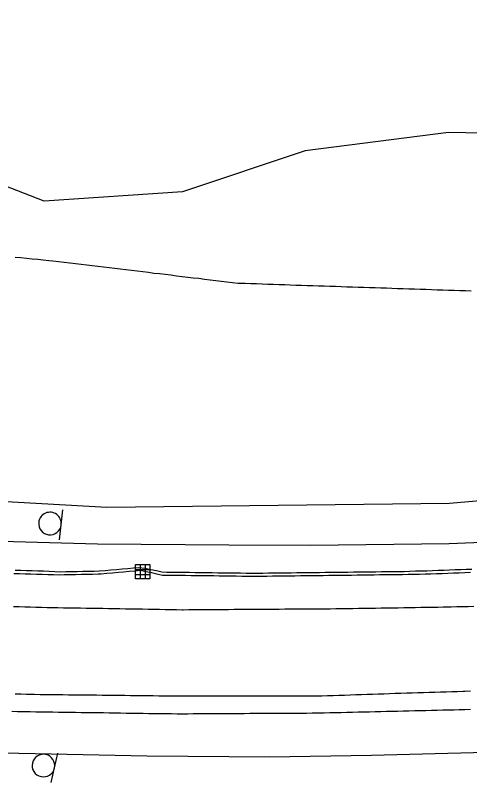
# Model space of a CAD drawing. Extents: x 1901471 to 1963503, y 756461 to 799997.
# Drawn here: x 1930210.6 to 1930290.9, y 773508.6 to 773644.3 of the extents above; entities that cross this region are included whole.
import ezdxf

# ---------------------------------------------------------------- set-up
doc = ezdxf.new("R2010")
doc.units = 0
for name, color, linetype in [('Default', 7, 'Continuous'), ('RD_EX_Bldg', 7, 'Continuous'), ('RD_EX_Conc', 7, 'Continuous'), ('RD_EX_DR_Inlet', 7, 'Continuous'), ('RD_EX_GuardRail', 7, 'Continuous'), ('RD_EX_H2O', 7, 'Continuous'), ('RD_EX_Road', 7, 'Continuous'), ('RD_EX_VEG', 7, 'Continuous')]:
    doc.layers.add(name, color=color, linetype=linetype)

# ---------------------------------------------------------------- blocks, each defined once
blk = doc.blocks.new('SIGN2')
at = {"layer": 'Default'}
blk.add_lwpolyline([(-0.127, 0.1692), (-0.127, -0.1692)], dxfattribs=at)
for start, end in [(0, 180), (180, 0)]:
    blk.add_arc((0, 0), 0.127, start, end, dxfattribs=at)
blk = doc.blocks.new('DI')
at = {"layer": 'RD_EX_DR_Inlet'}
for p, q in [((-2.54, 0.86), (2.46, 0.86)), ((-0.84, 2.56), (-0.84, -2.44)), ((0.86, 2.56), (0.86, -2.44)), ((-2.54, -0.84), (2.46, -0.84))]:
    blk.add_line(p, q, dxfattribs=at)
blk.add_lwpolyline([(-2.54, -2.44), (-2.54, 2.56), (2.46, 2.56), (2.46, -2.44)], close=True, dxfattribs=at)

msp = doc.modelspace()

# ---------------------------------------------------------------- linework, layer by layer
at = {"layer": 'RD_EX_Conc'}
msp.add_lwpolyline([(1930291.36, 773546.25), (1930290.35, 773546.27), (1930289.36, 773546.23), (1930288.36, 773546.19), (1930287.36, 773546.16), (1930286.36, 773546.12), (1930285.36, 773546.08), (1930284.36, 773546.04), (1930283.36, 773546), (1930282.37, 773545.97), (1930281.38, 773545.95), (1930280.38, 773545.93), (1930279.38, 773545.88), (1930278.38, 773545.87), (1930277.38, 773545.86), (1930276.38, 773545.85), (1930275.38, 773545.84), (1930274.38, 773545.82), (1930273.38, 773545.81), (1930272.38, 773545.8), (1930271.38, 773545.79), (1930270.38, 773545.78), (1930269.38, 773545.77), (1930268.38, 773545.75), (1930268.38, 773545.75), (1930267.38, 773545.74), (1930266.39, 773545.73), (1930265.39, 773545.72), (1930264.39, 773545.71), (1930263.39, 773545.69), (1930262.39, 773545.68), (1930261.39, 773545.67), (1930260.39, 773545.66), (1930259.39, 773545.65), (1930258.39, 773545.64), (1930257.39, 773545.62), (1930256.39, 773545.61), (1930255.39, 773545.6), (1930254.39, 773545.59), (1930253.39, 773545.58), (1930252.4, 773545.57), (1930251.4, 773545.59), (1930250.4, 773545.6), (1930249.4, 773545.61), (1930248.4, 773545.62), (1930247.4, 773545.64), (1930246.4, 773545.65), (1930245.4, 773545.66), (1930244.4, 773545.68), (1930243.41, 773545.69), (1930242.41, 773545.7), (1930241.41, 773545.72), (1930240.41, 773545.73), (1930239.41, 773545.74), (1930238.41, 773545.76), (1930237.41, 773545.77), (1930236.51, 773545.81), (1930235.53, 773546.02), (1930234.56, 773546.23), (1930233.58, 773546.44), (1930232.46, 773546.59), (1930231.46, 773546.5), (1930230.47, 773546.41), (1930229.47, 773546.32), (1930228.47, 773546.24), (1930227.48, 773546.15), (1930226.48, 773546.06), (1930225.49, 773545.98), (1930224.52, 773545.94), (1930223.52, 773545.92), (1930222.52, 773545.9), (1930221.52, 773545.88), (1930220.52, 773545.86), (1930219.52, 773545.84), (1930218.52, 773545.83), (1930217.55, 773545.85), (1930216.55, 773545.93), (1930215.55, 773545.96), (1930214.55, 773545.99), (1930213.55, 773546.02), (1930212.55, 773546.05), (1930211.55, 773546.08), (1930210.56, 773546.11)], dxfattribs=at)
at = {"layer": 'RD_EX_GuardRail'}
for points in [[(1930741.56, 773635.21), (1930703.92, 773623.33), (1930665.24, 773611.33), (1930639.41, 773603.36), (1930618.54, 773597.66), (1930593.18, 773591.18), (1930567.56, 773585.21), (1930541.99, 773579.77), (1930523.37, 773576.25), (1930493.02, 773570.54), (1930462.27, 773565.78), (1930427.03, 773561.13), (1930405.01, 773558.53), (1930386.61, 773556.72), (1930357.52, 773554.61), (1930332.5, 773552.68), (1930311.93, 773551.84), (1930287.3, 773550.8), (1930262.8, 773550.54), (1930248.35, 773550.58), (1930225.11, 773550.73), (1930197.47, 773551.54)], [(1929991.92, 773530.29), (1929993.85, 773530.45), (1930031.9, 773526.68), (1930080.41, 773522.5), (1930119.91, 773519.04), (1930150.76, 773516.78), (1930175.72, 773515.27), (1930196.84, 773514.08), (1930214.09, 773513.75), (1930233.91, 773513.35), (1930255.53, 773513.17), (1930273.61, 773513.43), (1930293.85, 773513.97), (1930313.31, 773514.69), (1930331.8, 773515.65), (1930351.03, 773516.73), (1930366.68, 773517.69), (1930384.16, 773519.3), (1930405.13, 773521.27), (1930425.59, 773523.29), (1930444.52, 773525.2), (1930457.44, 773526.71)]]:
    msp.add_lwpolyline(points, dxfattribs=at)
at = {"layer": 'RD_EX_H2O'}
msp.add_lwpolyline([(1930291.19, 773595.49), (1930290.19, 773595.52), (1930289.19, 773595.56), (1930288.19, 773595.59), (1930287.19, 773595.62), (1930286.19, 773595.66), (1930285.2, 773595.69), (1930284.2, 773595.72), (1930283.2, 773595.76), (1930282.2, 773595.79), (1930281.2, 773595.82), (1930280.2, 773595.86), (1930279.2, 773595.89), (1930278.2, 773595.92), (1930277.2, 773595.96), (1930276.21, 773595.99), (1930275.21, 773596.02), (1930274.21, 773596.06), (1930273.21, 773596.09), (1930272.21, 773596.12), (1930271.21, 773596.16), (1930270.21, 773596.19), (1930269.21, 773596.22), (1930268.21, 773596.26), (1930267.22, 773596.29), (1930266.22, 773596.32), (1930265.22, 773596.36), (1930264.22, 773596.39), (1930263.22, 773596.42), (1930262.22, 773596.46), (1930261.22, 773596.49), (1930260.22, 773596.52), (1930259.22, 773596.56), (1930258.23, 773596.59), (1930257.23, 773596.62), (1930256.23, 773596.66), (1930255.23, 773596.69), (1930254.23, 773596.72), (1930253.23, 773596.76), (1930252.23, 773596.79), (1930251.23, 773596.82), (1930250.23, 773596.86), (1930250, 773596.86), (1930249.01, 773596.98), (1930248.02, 773597.1), (1930247.02, 773597.22), (1930246.03, 773597.34), (1930245.04, 773597.46), (1930244.05, 773597.58), (1930243.05, 773597.7), (1930242.06, 773597.81), (1930241.07, 773597.93), (1930240.08, 773598.05), (1930239.08, 773598.17), (1930238.09, 773598.29), (1930237.1, 773598.41), (1930237.1, 773598.41), (1930236.11, 773598.53), (1930235.11, 773598.64), (1930234.12, 773598.76), (1930233.13, 773598.88), (1930232.14, 773599), (1930231.15, 773599.12), (1930230.15, 773599.24), (1930229.16, 773599.36), (1930228.17, 773599.48), (1930227.18, 773599.59), (1930226.18, 773599.71), (1930225.19, 773599.83), (1930224.2, 773599.95), (1930223.21, 773600.07), (1930222.21, 773600.19), (1930221.22, 773600.31), (1930220.23, 773600.43), (1930219.24, 773600.54), (1930218.24, 773600.66), (1930217.25, 773600.78), (1930216.54, 773600.87), (1930215.54, 773600.97), (1930214.55, 773601.06), (1930213.55, 773601.16), (1930212.56, 773601.26), (1930211.56, 773601.36), (1930210.57, 773601.45)], dxfattribs=at)
at = {"layer": 'RD_EX_Road'}
for points in [[(1930210.33, 773545.58), (1930211.33, 773545.55), (1930212.33, 773545.52), (1930213.33, 773545.49), (1930214.33, 773545.46), (1930215.33, 773545.44), (1930216.33, 773545.41), (1930217.33, 773545.38), (1930218.33, 773545.35), (1930219.22, 773545.36), (1930220.22, 773545.38), (1930221.22, 773545.4), (1930222.22, 773545.42), (1930223.22, 773545.44), (1930224.22, 773545.46), (1930225.22, 773545.48), (1930225.77, 773545.52), (1930226.76, 773545.61), (1930227.76, 773545.7), (1930228.75, 773545.79), (1930229.75, 773545.87), (1930230.74, 773545.96), (1930231.74, 773546.05), (1930232.74, 773546.13), (1930233.68, 773545.93), (1930234.66, 773545.72), (1930235.64, 773545.51), (1930236.62, 773545.3), (1930237.67, 773545.29), (1930238.67, 773545.28), (1930239.67, 773545.26), (1930240.67, 773545.25), (1930241.67, 773545.24), (1930242.67, 773545.22), (1930243.67, 773545.21), (1930244.67, 773545.2), (1930245.67, 773545.19), (1930246.67, 773545.17), (1930247.67, 773545.16), (1930248.67, 773545.15), (1930249.67, 773545.13), (1930250.67, 773545.12), (1930251.67, 773545.11), (1930252.67, 773545.09), (1930253.05, 773545.1), (1930254.05, 773545.11), (1930255.05, 773545.12), (1930256.05, 773545.13), (1930257.05, 773545.14), (1930258.05, 773545.16), (1930259.05, 773545.17), (1930260.05, 773545.18), (1930261.05, 773545.19), (1930262.05, 773545.2), (1930263.05, 773545.22), (1930264.05, 773545.23), (1930265.05, 773545.24), (1930266.05, 773545.25), (1930267.05, 773545.26), (1930268.05, 773545.27), (1930269.05, 773545.29), (1930270.05, 773545.3), (1930271.05, 773545.31), (1930272.05, 773545.32), (1930273.05, 773545.33), (1930274.05, 773545.35), (1930275.05, 773545.36), (1930276.05, 773545.37), (1930277.05, 773545.38), (1930278.05, 773545.39), (1930279.05, 773545.4), (1930280.05, 773545.42), (1930281.05, 773545.43), (1930282.05, 773545.44), (1930283.09, 773545.48), (1930284.09, 773545.52), (1930285.09, 773545.55), (1930286.09, 773545.59), (1930287.08, 773545.63), (1930288.08, 773545.67), (1930289.08, 773545.71), (1930290.08, 773545.74), (1930291.08, 773545.78)], [(1930210.24, 773539.74), (1930211.24, 773539.71), (1930212.24, 773539.68), (1930213.24, 773539.65), (1930214.24, 773539.62), (1930215.24, 773539.6), (1930216.24, 773539.57), (1930217.09, 773539.56), (1930218.09, 773539.54), (1930219.09, 773539.52), (1930220.09, 773539.51), (1930221.09, 773539.49), (1930222.09, 773539.47), (1930223.09, 773539.46), (1930224.09, 773539.44), (1930225.09, 773539.42), (1930226.09, 773539.41), (1930227.09, 773539.39), (1930228.09, 773539.37), (1930229.09, 773539.36), (1930230.09, 773539.34), (1930231.09, 773539.32), (1930232.09, 773539.31), (1930233.09, 773539.29), (1930234.09, 773539.27), (1930235.09, 773539.26), (1930236.09, 773539.24), (1930237.09, 773539.22), (1930238.09, 773539.21), (1930239.09, 773539.19), (1930240.09, 773539.17), (1930240.28, 773539.17), (1930241.28, 773539.18), (1930242.28, 773539.19), (1930243.28, 773539.19), (1930244.28, 773539.2), (1930245.28, 773539.2), (1930246.28, 773539.21), (1930247.28, 773539.22), (1930248.28, 773539.22), (1930249.28, 773539.23), (1930250.28, 773539.24), (1930251.28, 773539.24), (1930252.28, 773539.25), (1930253.28, 773539.25), (1930254.28, 773539.26), (1930255.28, 773539.27), (1930256.28, 773539.27), (1930257.28, 773539.28), (1930258.28, 773539.29), (1930259.27, 773539.29), (1930260.27, 773539.3), (1930261.27, 773539.3), (1930262.27, 773539.31), (1930263.27, 773539.32), (1930264.27, 773539.32), (1930265.27, 773539.33), (1930266.27, 773539.33), (1930267.29, 773539.35), (1930268.29, 773539.37), (1930269.29, 773539.38), (1930270.29, 773539.4), (1930271.29, 773539.41), (1930272.29, 773539.43), (1930273.29, 773539.45), (1930274.29, 773539.46), (1930275.29, 773539.48), (1930276.29, 773539.49), (1930277.29, 773539.51), (1930278.29, 773539.52), (1930279.29, 773539.54), (1930280.29, 773539.56), (1930281.29, 773539.57), (1930282.29, 773539.59), (1930283.29, 773539.6), (1930284.29, 773539.62), (1930285.29, 773539.63), (1930286.29, 773539.65), (1930287.29, 773539.67), (1930287.66, 773539.68), (1930288.66, 773539.71), (1930289.66, 773539.74), (1930290.66, 773539.76), (1930291.66, 773539.79)], [(1930291.07, 773524.74), (1930290.07, 773524.71), (1930289.78, 773524.71), (1930288.78, 773524.67), (1930287.78, 773524.64), (1930286.78, 773524.61), (1930285.79, 773524.58), (1930284.79, 773524.54), (1930283.79, 773524.51), (1930282.79, 773524.48), (1930281.79, 773524.45), (1930280.79, 773524.41), (1930279.79, 773524.38), (1930278.79, 773524.35), (1930277.79, 773524.32), (1930276.79, 773524.28), (1930275.79, 773524.25), (1930274.79, 773524.22), (1930273.79, 773524.19), (1930272.79, 773524.15), (1930271.79, 773524.12), (1930270.79, 773524.09), (1930269.8, 773524.06), (1930268.8, 773524.02), (1930267.8, 773523.99), (1930266.8, 773523.96), (1930265.8, 773523.93), (1930264.8, 773523.89), (1930263.99, 773523.87), (1930262.99, 773523.87), (1930261.99, 773523.87), (1930260.99, 773523.87), (1930259.99, 773523.86), (1930258.99, 773523.86), (1930257.99, 773523.86), (1930256.99, 773523.86), (1930255.99, 773523.86), (1930254.99, 773523.86), (1930253.99, 773523.86), (1930252.99, 773523.86), (1930251.99, 773523.86), (1930250.99, 773523.86), (1930249.99, 773523.85), (1930248.99, 773523.85), (1930247.99, 773523.85), (1930246.99, 773523.85), (1930245.99, 773523.85), (1930244.99, 773523.85), (1930243.99, 773523.85), (1930242.99, 773523.85), (1930241.99, 773523.85), (1930240.97, 773523.85), (1930239.97, 773523.86), (1930238.97, 773523.87), (1930237.97, 773523.88), (1930236.97, 773523.89), (1930235.97, 773523.9), (1930234.97, 773523.91), (1930233.97, 773523.92), (1930232.97, 773523.94), (1930231.97, 773523.95), (1930230.97, 773523.96), (1930229.97, 773523.97), (1930228.97, 773523.98), (1930227.97, 773523.99), (1930226.97, 773524), (1930225.97, 773524.01), (1930224.97, 773524.03), (1930223.97, 773524.04), (1930222.97, 773524.05), (1930221.97, 773524.06), (1930220.97, 773524.07), (1930219.97, 773524.08), (1930218.97, 773524.09), (1930217.97, 773524.1), (1930216.98, 773524.12), (1930215.98, 773524.13), (1930214.98, 773524.14), (1930213.98, 773524.15), (1930212.98, 773524.16), (1930212.55, 773524.17), (1930211.55, 773524.2), (1930210.55, 773524.23)], [(1930291.08, 773521.5), (1930290.09, 773521.47), (1930289.09, 773521.45), (1930288.2, 773521.42), (1930287.21, 773521.4), (1930286.21, 773521.38), (1930285.21, 773521.35), (1930284.21, 773521.33), (1930284.21, 773521.33), (1930283.21, 773521.31), (1930282.21, 773521.28), (1930281.21, 773521.26), (1930280.21, 773521.23), (1930279.21, 773521.21), (1930278.21, 773521.19), (1930277.21, 773521.16), (1930276.21, 773521.14), (1930275.21, 773521.12), (1930274.21, 773521.09), (1930273.21, 773521.07), (1930272.21, 773521.05), (1930271.21, 773521.02), (1930270.21, 773521), (1930269.21, 773520.98), (1930268.21, 773520.95), (1930267.21, 773520.93), (1930266.21, 773520.91), (1930265.21, 773520.88), (1930264.21, 773520.86), (1930264.07, 773520.86), (1930263.07, 773520.85), (1930262.07, 773520.84), (1930261.07, 773520.84), (1930260.07, 773520.83), (1930259.07, 773520.83), (1930258.07, 773520.82), (1930257.07, 773520.82), (1930256.07, 773520.81), (1930255.07, 773520.8), (1930254.07, 773520.8), (1930253.07, 773520.79), (1930252.07, 773520.79), (1930251.07, 773520.78), (1930250.07, 773520.78), (1930249.07, 773520.77), (1930248.07, 773520.76), (1930247.07, 773520.76), (1930246.07, 773520.75), (1930245.07, 773520.75), (1930244.07, 773520.74), (1930243.07, 773520.74), (1930242.07, 773520.73), (1930241.07, 773520.72), (1930240.07, 773520.72), (1930239.21, 773520.71), (1930238.21, 773520.73), (1930237.21, 773520.74), (1930236.21, 773520.76), (1930235.21, 773520.77), (1930234.21, 773520.78), (1930233.21, 773520.8), (1930232.21, 773520.81), (1930231.21, 773520.83), (1930230.21, 773520.84), (1930229.21, 773520.85), (1930228.21, 773520.87), (1930227.21, 773520.88), (1930226.21, 773520.9), (1930225.21, 773520.91), (1930224.21, 773520.93), (1930223.21, 773520.94), (1930222.21, 773520.95), (1930221.21, 773520.97), (1930221.21, 773520.97), (1930220.21, 773520.98), (1930219.21, 773521), (1930218.21, 773521.01), (1930217.21, 773521.02), (1930216.21, 773521.04), (1930215.21, 773521.05), (1930214.21, 773521.07), (1930213.21, 773521.08), (1930212.21, 773521.1), (1930211.95, 773521.1), (1930210.95, 773521.13), (1930209.95, 773521.16)]]:
    msp.add_lwpolyline(points, dxfattribs=at)
at = {"layer": 'RD_EX_VEG'}
for points in [[(1930523.94, 773617.9), (1930516.09, 773623.28), (1930505.97, 773626.91), (1930491.54, 773626.23), (1930468.57, 773615.82), (1930454.37, 773631.36), (1930442.67, 773644.26), (1930434.96, 773641.03), (1930433.4, 773626.1), (1930423, 773622.35), (1930392.8, 773621.5), (1930371.54, 773625.32), (1930339.95, 773617.91), (1930311.67, 773623.09), (1930287.21, 773623.57), (1930261.86, 773620.31), (1930240.18, 773613.06), (1930215.7, 773611.39), (1930193.12, 773620.19)], [(1930468.57, 773615.82), (1930462.48, 773610.2), (1930433.33, 773606.87), (1930368.95, 773605.51), (1930364.67, 773603.25), (1930367.72, 773592.71), (1930371.95, 773584.81), (1930398.81, 773587.02), (1930471.09, 773592.62), (1930502.62, 773595.41), (1930510.93, 773592.44), (1930510.18, 773583.99), (1930492.81, 773576.7), (1930436.23, 773571.39), (1930359.09, 773564.21), (1930287.41, 773557.94), (1930226.76, 773557.22), (1930139.95, 773562.1)]]:
    msp.add_lwpolyline(points, dxfattribs=at)

# ---------------------------------------------------------------- block references
at = {"layer": 'RD_EX_Bldg', "yscale": 15.74803149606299}
for p, xscale, rotation in [((1930216.71, 773554.4), 15.74803149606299, 173.220047), ((1930215.56, 773511.61), 15.748031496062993, 167.766852)]:
    msp.add_blockref('SIGN2', p, dxfattribs=dict(at, xscale=xscale, rotation=rotation))
at = {"layer": 'RD_EX_DR_Inlet', "xscale": 0.5039370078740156, "yscale": 0.5039370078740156}
msp.add_blockref('DI', (1930233.12, 773545.84), dxfattribs=at)

doc.saveas('drawing.dxf')
